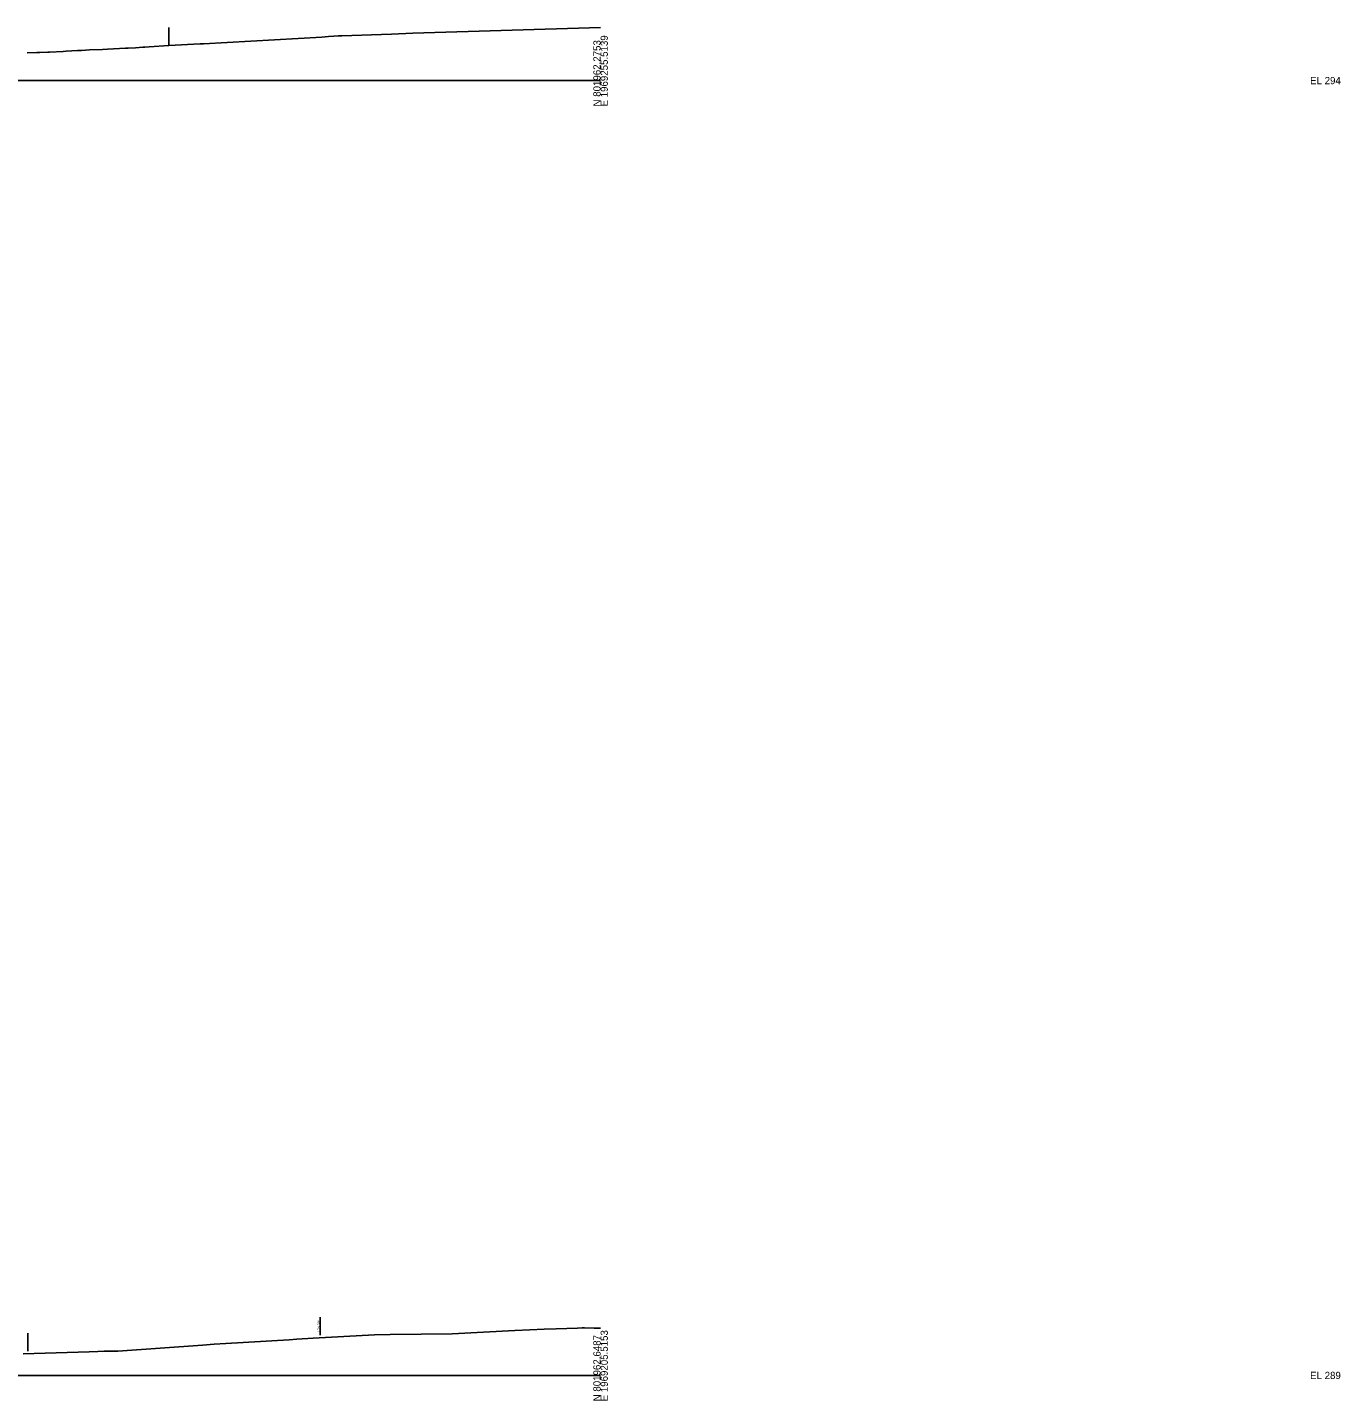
# Model space of a CAD drawing. Extents: x -4026 to 9638, y -10 to 19609.
# Drawn here: x 5479 to 5986, y 9990 to 10521 of the extents above; entities that cross this region are included whole.
import ezdxf

# ---------------------------------------------------------------- set-up
doc = ezdxf.new("R2010")
doc.units = 0
for name, color, linetype in [('RD_EX_Road', 7, 'Continuous'), ('RD_GPK_XS_Cell', 7, 'Continuous'), ('RD_XS_ExGround', 7, 'Continuous'), ('RD_XS_ExRW', 7, 'Continuous'), ('RD_XS_NewRW', 7, 'Continuous')]:
    doc.layers.add(name, color=color, linetype=linetype)

msp = doc.modelspace()

# ---------------------------------------------------------------- linework, layer by layer
at = {"layer": 'RD_EX_Road'}
msp.add_line((5533.21, 10520.51), (5533.21, 10513.51), dxfattribs=at)
at = {"layer": 'RD_GPK_XS_Cell'}
for p, q in [((5350, 10500), (5700, 10500)), ((5350, 10000), (5700, 10000))]:
    msp.add_line(p, q, dxfattribs=at)
at = {"layer": 'RD_XS_ExGround'}
for points in [[(5478.59, 10510.68), (5482.24, 10510.82), (5482.56, 10510.83), (5483.48, 10510.85), (5486.61, 10510.97), (5487.13, 10510.99), (5492.43, 10511.28), (5493.58, 10511.35), (5498.03, 10511.59), (5499.59, 10511.66), (5502.66, 10511.82), (5507.68, 10512.06), (5509.54, 10512.15), (5516.58, 10512.5), (5517.11, 10512.53), (5517.54, 10512.55), (5520.43, 10512.7), (5523.27, 10512.9), (5524.02, 10512.94), (5525.74, 10513.06), (5533.21, 10513.51), (5545.4, 10514.15), (5546.63, 10514.22), (5592.4, 10516.79), (5594.96, 10516.98), (5596.98, 10517.17), (5598.79, 10517.22), (5600.07, 10517.26), (5619.3, 10517.89), (5627.45, 10518.31), (5700, 10520.51)], [(5476.99, 10008.31), (5502.47, 10009.17), (5505.83, 10009.29), (5508.35, 10009.37), (5508.68, 10009.38), (5513.55, 10009.38), (5546.33, 10011.75), (5550.75, 10012.05), (5555.23, 10012.35), (5579.72, 10013.77), (5582.64, 10014.02), (5588.99, 10014.35), (5612.64, 10015.73), (5618.77, 10015.84), (5642.64, 10016.06), (5666.88, 10017.31), (5672.65, 10017.61), (5678.19, 10017.86), (5682.81, 10018.02), (5691.12, 10018.3), (5692.9, 10018.35), (5693.81, 10018.34), (5697.49, 10018.29), (5700, 10018.23)]]:
    msp.add_lwpolyline(points, dxfattribs=at)
at = {"layer": 'RD_XS_ExRW'}
msp.add_line((5478.8, 10009.37), (5478.8, 10016.37), dxfattribs=at)
at = {"layer": 'RD_XS_NewRW'}
msp.add_line((5591.76, 10015.51), (5591.76, 10022.51), dxfattribs=at)

# ---------------------------------------------------------------- texts
at = {"layer": 'RD_GPK_XS_Cell'}
for s, p in [('N 801962.2753', (5700, 10490)), ('E 1969255.5139', (5702.8, 10490)), ('E 1969205.5153', (5702.8, 9990)), ('N 801962.6487', (5700, 9990))]:
    msp.add_text(s, height=2.8, rotation=90, dxfattribs=at).set_placement(p)
for s, p in [('EL 294', (5974, 10498.6)), ('EL 289', (5974, 9998.6))]:
    msp.add_text(s, height=2.8, dxfattribs=at).set_placement(p)
at = {"layer": 'RD_XS_NewRW'}
msp.add_text('NEW R/W ', height=0.75, rotation=90, dxfattribs=at).set_placement((5591.51, 10016.65))

doc.saveas('drawing.dxf')
